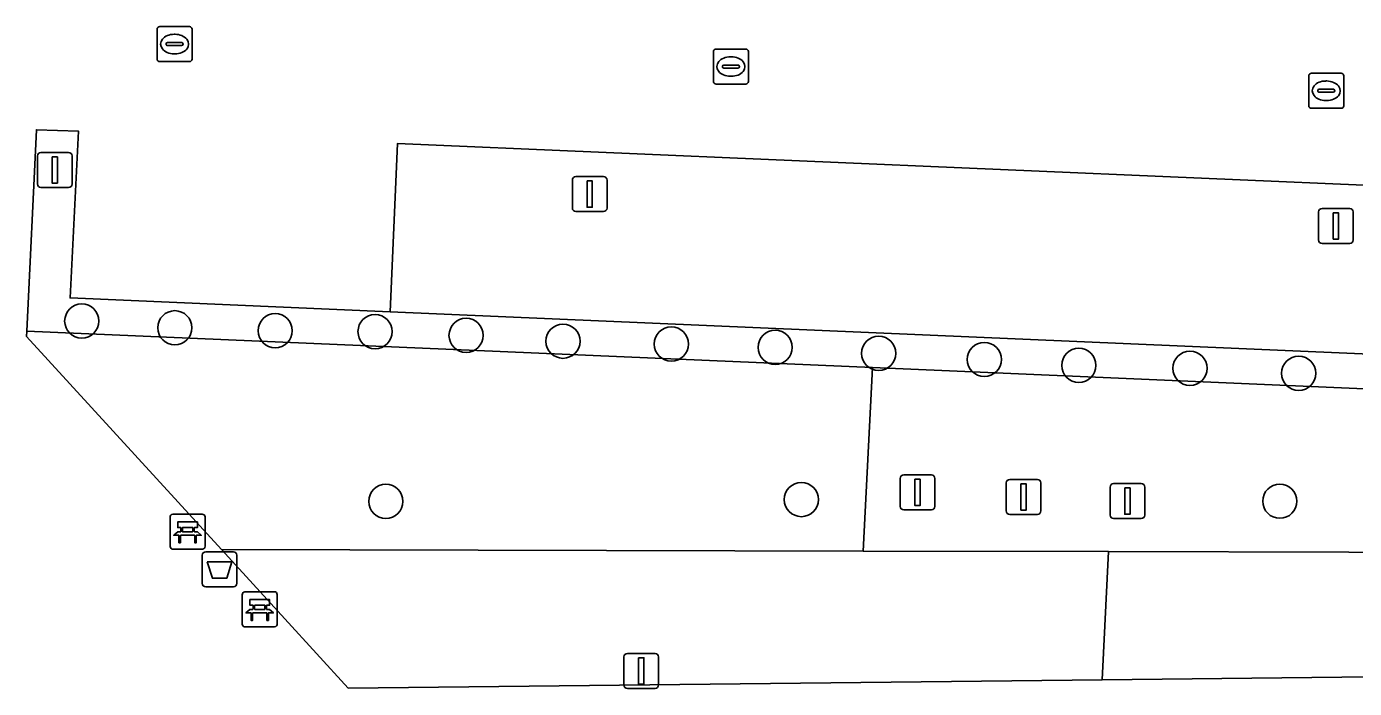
# Model space of a CAD drawing. Extents: x 160888 to 161385, y 386490 to 386908.
# Drawn here: x 161143.15 to 161181.1, y 386519.81 to 386538.72 of the extents above; entities that cross this region are included whole.
import ezdxf

# ---------------------------------------------------------------- set-up
doc = ezdxf.new("R2010")
doc.units = 0
for name, color, linetype in [('IMGEO_Afvalbak', 7, 'Continuous'), ('IMGEO_Bank', 7, 'Continuous'), ('IMGEO_Boom', 7, 'Continuous'), ('IMGEO_Groenvoorziening', 7, 'Continuous'), ('IMGEO_Haag', 7, 'Continuous'), ('IMGEO_Kolk', 7, 'Continuous'), ('IMGEO_Lichtmast', 7, 'Continuous'), ('IMGEO_Parkeervlak_open', 7, 'Continuous'), ('IMGEO_Vlaggenmast', 7, 'Continuous'), ('IMGEO_Voetgangersgebied_open', 7, 'Continuous')]:
    doc.layers.add(name, color=color, linetype=linetype)

msp = doc.modelspace()

# ---------------------------------------------------------------- linework, layer by layer
at = {"layer": 'IMGEO_Afvalbak'}
for p, q in [((161148.171, 386522.814), (161148.171, 386523.614)), ((161148.171, 386523.614), (161148.171, 386522.814)), ((161148.271, 386523.714), (161149.061, 386523.714)), ((161149.061, 386523.714), (161148.271, 386523.714)), ((161149.161, 386523.614), (161149.161, 386522.814)), ((161149.161, 386522.814), (161149.161, 386523.614)), ((161149.061, 386522.714), (161148.271, 386522.714)), ((161148.271, 386522.714), (161149.061, 386522.714))]:
    msp.add_line(p, q, dxfattribs=at)
msp.add_lwpolyline([(161148.314, 386523.428), (161149.018, 386523.428), (161148.869, 386522.958), (161148.463, 386522.958), (161148.314, 386523.428)], dxfattribs=at)
for centre, start, end in [((161148.271, 386523.614), 90, 180), ((161148.271, 386523.614), 90, 180), ((161149.061, 386523.614), 0, 90), ((161149.061, 386523.614), 360, 90), ((161148.271, 386522.814), 180, 270), ((161148.271, 386522.814), 180, 270), ((161149.061, 386522.814), 270, 0), ((161149.061, 386522.814), 270, 0)]:
    msp.add_arc(centre, 0.1, start, end, dxfattribs=at)
at = {"layer": 'IMGEO_Bank'}
for p, q in [((161147.252, 386523.864), (161147.252, 386524.705)), ((161147.252, 386524.705), (161147.252, 386523.864)), ((161147.327, 386524.789), (161148.168, 386524.789)), ((161148.168, 386524.789), (161147.327, 386524.789)), ((161148.252, 386524.714), (161148.252, 386523.873)), ((161148.252, 386523.873), (161148.252, 386524.714)), ((161147.949, 386524.187), (161147.556, 386524.187)), ((161147.561, 386524.295), (161147.561, 386524.401)), ((161147.605, 386524.401), (161147.605, 386524.295)), ((161147.893, 386524.407), (161147.611, 386524.407)), ((161147.611, 386524.289), (161147.893, 386524.289)), ((161147.899, 386524.295), (161147.899, 386524.401)), ((161147.943, 386524.401), (161147.943, 386524.295)), ((161148.177, 386523.789), (161147.336, 386523.789)), ((161147.336, 386523.789), (161148.177, 386523.789)), ((161149.315, 386521.646), (161149.315, 386522.487)), ((161149.315, 386522.487), (161149.315, 386521.646)), ((161149.39, 386522.571), (161150.231, 386522.571)), ((161150.231, 386522.571), (161149.39, 386522.571)), ((161150.315, 386522.496), (161150.315, 386521.655)), ((161150.315, 386521.655), (161150.315, 386522.496)), ((161150.012, 386521.969), (161149.619, 386521.969)), ((161149.624, 386522.077), (161149.624, 386522.183)), ((161149.668, 386522.183), (161149.668, 386522.077)), ((161149.956, 386522.189), (161149.674, 386522.189)), ((161149.674, 386522.071), (161149.956, 386522.071)), ((161149.962, 386522.077), (161149.962, 386522.183)), ((161150.006, 386522.183), (161150.006, 386522.077)), ((161150.24, 386521.571), (161149.399, 386521.571)), ((161149.399, 386521.571), (161150.24, 386521.571))]:
    msp.add_line(p, q, dxfattribs=at)
for points in [[(161147.555, 386524.407), (161147.469, 386524.407), (161147.469, 386524.568), (161148.032, 386524.568), (161148.032, 386524.407), (161147.949, 386524.407)], [(161147.499, 386524.187), (161147.357, 386524.187), (161147.469, 386524.289), (161147.555, 386524.289)], [(161147.549, 386524.18), (161147.549, 386523.973), (161147.506, 386523.973), (161147.506, 386524.18)], [(161147.949, 386524.289), (161148.032, 386524.289), (161148.144, 386524.187), (161148.005, 386524.187)], [(161147.999, 386524.18), (161147.999, 386523.973), (161147.955, 386523.973), (161147.955, 386524.18)], [(161149.618, 386522.189), (161149.532, 386522.189), (161149.532, 386522.35), (161150.095, 386522.35), (161150.095, 386522.189), (161150.012, 386522.189)], [(161149.562, 386521.969), (161149.42, 386521.969), (161149.532, 386522.071), (161149.618, 386522.071)], [(161149.612, 386521.962), (161149.612, 386521.755), (161149.569, 386521.755), (161149.569, 386521.962)], [(161150.012, 386522.071), (161150.095, 386522.071), (161150.207, 386521.969), (161150.068, 386521.969)], [(161150.062, 386521.962), (161150.062, 386521.755), (161150.018, 386521.755), (161150.018, 386521.962)]]:
    msp.add_lwpolyline(points, dxfattribs=at)
for centre, radius, start, end in [((161147.33, 386524.711), 0.0779, 92.4484, 184.2845), ((161147.33, 386524.711), 0.0779, 92.4484, 184.2845), ((161148.174, 386524.711), 0.0779, 2.4484, 94.2845), ((161148.174, 386524.711), 0.0779, 2.4484, 94.2845), ((161147.499, 386524.18), 0.00671, 2.8957, 87.1043), ((161147.556, 386524.18), 0.00671, 92.8957, 177.1043), ((161147.554, 386524.4), 0.00671, 2.8957, 87.1043), ((161147.554, 386524.296), 0.00671, 272.8957, 357.1043), ((161147.611, 386524.4), 0.00671, 92.8957, 177.1043), ((161147.611, 386524.296), 0.00671, 182.8957, 267.1043), ((161147.893, 386524.4), 0.00671, 2.8957, 87.1043), ((161147.893, 386524.296), 0.00671, 272.8957, 357.1043), ((161147.95, 386524.4), 0.00671, 92.8957, 177.1043), ((161147.95, 386524.296), 0.00671, 182.8957, 267.1043), ((161147.948, 386524.18), 0.00671, 2.8957, 87.1043), ((161148.005, 386524.18), 0.00671, 92.8957, 177.1043), ((161147.33, 386523.867), 0.0779, 182.4484, 274.2845), ((161147.33, 386523.867), 0.0779, 182.4484, 274.2845), ((161148.174, 386523.867), 0.0779, 272.4484, 4.2845), ((161148.174, 386523.867), 0.0779, 272.4484, 4.2845), ((161149.393, 386522.493), 0.0779, 92.4484, 184.2845), ((161149.393, 386522.493), 0.0779, 92.4484, 184.2845), ((161150.237, 386522.493), 0.0779, 2.4484, 94.2845), ((161150.237, 386522.493), 0.0779, 2.4484, 94.2845), ((161149.562, 386521.962), 0.00671, 2.8957, 87.1043), ((161149.619, 386521.962), 0.00671, 92.8957, 177.1043), ((161149.617, 386522.182), 0.00671, 2.8957, 87.1043), ((161149.617, 386522.078), 0.00671, 272.8957, 357.1043), ((161149.674, 386522.182), 0.00671, 92.8957, 177.1043), ((161149.674, 386522.078), 0.00671, 182.8957, 267.1043), ((161149.956, 386522.182), 0.00671, 2.8957, 87.1043), ((161149.956, 386522.078), 0.00671, 272.8957, 357.1043), ((161150.013, 386522.182), 0.00671, 92.8957, 177.1043), ((161150.013, 386522.078), 0.00671, 182.8957, 267.1043), ((161150.011, 386521.962), 0.00671, 2.8957, 87.1043), ((161150.068, 386521.962), 0.00671, 92.8957, 177.1043), ((161149.393, 386521.649), 0.0779, 182.4484, 274.2845), ((161149.393, 386521.649), 0.0779, 182.4484, 274.2845), ((161150.237, 386521.649), 0.0779, 272.4484, 4.2845), ((161150.237, 386521.649), 0.0779, 272.4484, 4.2845)]:
    msp.add_arc(centre, radius, start, end, dxfattribs=at)
at = {"layer": 'IMGEO_Boom'}
for centre in [(161144.728, 386530.305), (161147.387, 386530.114), (161150.256, 386530.029), (161153.111, 386530.004), (161155.712, 386529.897), (161158.481, 386529.73), (161161.579, 386529.648), (161164.545, 386529.554), (161167.503, 386529.384), (161170.521, 386529.209), (161173.223, 386529.039), (161176.4, 386528.956), (161179.507, 386528.814), (161165.295, 386525.207), (161153.418, 386525.154), (161178.967, 386525.16)]:
    msp.add_circle(centre, 0.489, dxfattribs=at)
at = {"layer": 'IMGEO_Groenvoorziening'}
for points in [[(161188.104, 386531.103), (161186.895, 386531.144), (161186.834, 386529.132), (161153.546, 386530.566), (161144.394, 386530.967), (161144.63, 386535.735), (161143.433, 386535.771), (161143.157, 386530.019), (161167.323, 386528.975), (161187.983, 386528.081)], [(161167.064, 386523.737), (161167.323, 386528.975), (161143.157, 386530.019), (161143.15, 386529.865), (161148.719, 386523.784)], [(161187.807, 386523.685), (161187.983, 386528.081), (161167.323, 386528.975), (161167.064, 386523.737), (161174.072, 386523.72)], [(161173.891, 386520.061), (161174.072, 386523.72), (161167.064, 386523.737), (161148.719, 386523.784), (161152.345, 386519.823)], [(161198.801, 386523.24), (161187.807, 386523.685), (161174.072, 386523.72), (161173.891, 386520.061), (161198.713, 386520.334)]]:
    msp.add_lwpolyline(points, close=True, dxfattribs=at)
at = {"layer": 'IMGEO_Haag'}
msp.add_lwpolyline([(161188.104, 386531.103), (161186.895, 386531.144), (161186.834, 386529.132), (161153.546, 386530.566), (161144.394, 386530.967), (161144.63, 386535.735), (161143.433, 386535.771), (161143.157, 386530.019), (161167.323, 386528.975), (161187.983, 386528.081)], close=True, dxfattribs=at)
at = {"layer": 'IMGEO_Kolk'}
for p, q in [((161146.88, 386537.792), (161146.88, 386538.644)), ((161146.955, 386538.718), (161147.807, 386538.718)), ((161147.881, 386538.644), (161147.881, 386537.792)), ((161147.139, 386538.212), (161147.139, 386538.224)), ((161147.182, 386538.261), (161147.58, 386538.261)), ((161147.368, 386538.498), (161147.393, 386538.498)), ((161147.623, 386538.224), (161147.623, 386538.212)), ((161147.577, 386538.175), (161147.179, 386538.175)), ((161147.391, 386537.938), (161147.366, 386537.938)), ((161162.779, 386537.151), (161162.779, 386538.003)), ((161162.854, 386538.077), (161163.706, 386538.077)), ((161163.267, 386537.857), (161163.292, 386537.857)), ((161163.78, 386538.003), (161163.78, 386537.151)), ((161147.807, 386537.718), (161146.955, 386537.718)), ((161163.038, 386537.571), (161163.038, 386537.583)), ((161163.476, 386537.534), (161163.078, 386537.534)), ((161163.081, 386537.62), (161163.479, 386537.62)), ((161163.522, 386537.583), (161163.522, 386537.571)), ((161163.706, 386537.077), (161162.854, 386537.077)), ((161163.29, 386537.297), (161163.265, 386537.297)), ((161179.794, 386536.458), (161179.794, 386537.31)), ((161179.869, 386537.384), (161180.721, 386537.384)), ((161180.282, 386537.164), (161180.307, 386537.164)), ((161180.795, 386537.31), (161180.795, 386536.458)), ((161180.053, 386536.878), (161180.053, 386536.89)), ((161180.491, 386536.841), (161180.093, 386536.841)), ((161180.096, 386536.927), (161180.494, 386536.927)), ((161180.537, 386536.89), (161180.537, 386536.878)), ((161180.721, 386536.384), (161179.869, 386536.384)), ((161180.305, 386536.604), (161180.28, 386536.604))]:
    msp.add_line(p, q, dxfattribs=at)
for points in [[(161146.88, 386537.792), (161146.88, 386538.644)], [(161146.955, 386538.718), (161147.807, 386538.718)], [(161147.881, 386538.644), (161147.881, 386537.792)], [(161162.779, 386537.151), (161162.779, 386538.003)], [(161162.854, 386538.077), (161163.706, 386538.077)], [(161163.78, 386538.003), (161163.78, 386537.151)], [(161147.807, 386537.718), (161146.955, 386537.718)], [(161163.706, 386537.077), (161162.854, 386537.077)], [(161179.794, 386536.458), (161179.794, 386537.31)], [(161179.869, 386537.384), (161180.721, 386537.384)], [(161180.795, 386537.31), (161180.795, 386536.458)], [(161180.721, 386536.384), (161179.869, 386536.384)]]:
    msp.add_lwpolyline(points, dxfattribs=at)
for centre, radius, start, end in [((161146.957, 386538.642), 0.0765, 91.552, 178.448), ((161146.957, 386538.642), 0.0765, 91.552, 178.448), ((161147.805, 386538.642), 0.0765, 1.552, 88.448), ((161147.805, 386538.642), 0.0765, 1.552, 88.448), ((161147.179, 386538.221), 0.0403, 85.8775, 175.7526), ((161147.176, 386538.211), 0.0366, 178.938, 274.7102), ((161147.58, 386538.218), 0.043, 264.8664, 352.4533), ((161147.584, 386538.223), 0.0386, 1.7309, 96.639), ((161162.856, 386538.001), 0.0765, 91.552, 178.448), ((161162.856, 386538.001), 0.0765, 91.552, 178.448), ((161163.704, 386538.001), 0.0765, 1.552, 88.448), ((161163.704, 386538.001), 0.0765, 1.552, 88.448), ((161146.957, 386537.794), 0.0765, 181.552, 268.448), ((161146.957, 386537.794), 0.0765, 181.552, 268.448), ((161147.805, 386537.794), 0.0765, 271.552, 358.448), ((161147.805, 386537.794), 0.0765, 271.552, 358.448), ((161163.078, 386537.58), 0.0403, 85.8775, 175.7526), ((161163.075, 386537.57), 0.0366, 178.938, 274.7102), ((161163.479, 386537.577), 0.043, 264.8664, 352.4533), ((161163.483, 386537.582), 0.0386, 1.7309, 96.639), ((161162.856, 386537.153), 0.0765, 181.552, 268.448), ((161162.856, 386537.153), 0.0765, 181.552, 268.448), ((161163.704, 386537.153), 0.0765, 271.552, 358.448), ((161163.704, 386537.153), 0.0765, 271.552, 358.448), ((161179.871, 386537.308), 0.0765, 91.552, 178.448), ((161179.871, 386537.308), 0.0765, 91.552, 178.448), ((161180.719, 386537.308), 0.0765, 1.552, 88.448), ((161180.719, 386537.308), 0.0765, 1.552, 88.448), ((161180.093, 386536.887), 0.0403, 85.8775, 175.7526), ((161180.09, 386536.877), 0.0366, 178.938, 274.7102), ((161180.494, 386536.884), 0.043, 264.8664, 352.4533), ((161180.498, 386536.889), 0.0386, 1.7309, 96.639), ((161179.871, 386536.46), 0.0765, 181.552, 268.448), ((161179.871, 386536.46), 0.0765, 181.552, 268.448), ((161180.719, 386536.46), 0.0765, 271.552, 358.448), ((161180.719, 386536.46), 0.0765, 271.552, 358.448)]:
    msp.add_arc(centre, radius, start, end, dxfattribs=at)
for centre, major_axis, ratio, start_param, end_param in [((161147.367, 386538.218), (-0.387, 0.002), 0.722429, 4.712389, 7.853982), ((161147.392, 386538.218), (-0.39, 0.002), 0.717154, 1.570796, 4.712389), ((161163.266, 386537.577), (-0.387, 0.002), 0.722429, 4.712389, 7.853982), ((161163.291, 386537.577), (-0.39, 0.002), 0.717154, 1.570796, 4.712389), ((161180.281, 386536.884), (-0.387, 0.002), 0.722429, 4.712389, 7.853982), ((161180.306, 386536.884), (-0.39, 0.002), 0.717154, 1.570796, 4.712389)]:
    msp.add_ellipse(centre, major_axis=major_axis, ratio=ratio, start_param=start_param, end_param=end_param, dxfattribs=at)
at = {"layer": 'IMGEO_Lichtmast'}
for p, q in [((161143.461, 386534.222), (161143.461, 386535.022)), ((161143.461, 386535.022), (161143.461, 386534.222)), ((161143.561, 386535.122), (161144.351, 386535.122)), ((161144.351, 386535.122), (161143.561, 386535.122)), ((161144.451, 386535.022), (161144.451, 386534.222)), ((161144.451, 386534.222), (161144.451, 386535.022)), ((161158.849, 386534.433), (161159.639, 386534.433)), ((161159.639, 386534.433), (161158.849, 386534.433)), ((161144.351, 386534.122), (161143.561, 386534.122)), ((161143.561, 386534.122), (161144.351, 386534.122)), ((161158.749, 386533.533), (161158.749, 386534.333)), ((161158.749, 386534.333), (161158.749, 386533.533)), ((161159.739, 386534.333), (161159.739, 386533.533)), ((161159.739, 386533.533), (161159.739, 386534.333)), ((161159.639, 386533.433), (161158.849, 386533.433)), ((161158.849, 386533.433), (161159.639, 386533.433)), ((161180.075, 386532.622), (161180.075, 386533.422)), ((161180.075, 386533.422), (161180.075, 386532.622)), ((161180.175, 386533.522), (161180.965, 386533.522)), ((161180.965, 386533.522), (161180.175, 386533.522)), ((161181.065, 386533.422), (161181.065, 386532.622)), ((161181.065, 386532.622), (161181.065, 386533.422)), ((161180.965, 386532.522), (161180.175, 386532.522)), ((161180.175, 386532.522), (161180.965, 386532.522)), ((161160.322, 386520.811), (161161.112, 386520.811)), ((161161.112, 386520.811), (161160.322, 386520.811)), ((161160.222, 386519.911), (161160.222, 386520.711)), ((161160.222, 386520.711), (161160.222, 386519.911)), ((161161.212, 386520.711), (161161.212, 386519.911)), ((161161.212, 386519.911), (161161.212, 386520.711)), ((161161.112, 386519.811), (161160.322, 386519.811)), ((161160.322, 386519.811), (161161.112, 386519.811))]:
    msp.add_line(p, q, dxfattribs=at)
for points in [[(161143.881, 386534.997), (161144.031, 386534.997), (161144.031, 386534.247), (161143.881, 386534.247), (161143.881, 386534.997)], [(161159.169, 386534.308), (161159.319, 386534.308), (161159.319, 386533.558), (161159.169, 386533.558), (161159.169, 386534.308)], [(161180.495, 386533.397), (161180.645, 386533.397), (161180.645, 386532.647), (161180.495, 386532.647), (161180.495, 386533.397)], [(161160.642, 386520.686), (161160.792, 386520.686), (161160.792, 386519.936), (161160.642, 386519.936), (161160.642, 386520.686)]]:
    msp.add_lwpolyline(points, dxfattribs=at)
for centre, start, end in [((161143.561, 386535.022), 90, 180), ((161143.561, 386535.022), 90, 180), ((161144.351, 386535.022), 0, 90), ((161144.351, 386535.022), 360, 90), ((161158.849, 386534.333), 90, 180), ((161158.849, 386534.333), 90, 180), ((161159.639, 386534.333), 0, 90), ((161159.639, 386534.333), 360, 90), ((161143.561, 386534.222), 180, 270), ((161143.561, 386534.222), 180, 270), ((161144.351, 386534.222), 270, 0), ((161144.351, 386534.222), 270, 0), ((161158.849, 386533.533), 180, 270), ((161158.849, 386533.533), 180, 270), ((161159.639, 386533.533), 270, 0), ((161159.639, 386533.533), 270, 0), ((161180.175, 386533.422), 90, 180), ((161180.175, 386533.422), 90, 180), ((161180.965, 386533.422), 0, 90), ((161180.965, 386533.422), 360, 90), ((161180.175, 386532.622), 180, 270), ((161180.175, 386532.622), 180, 270), ((161180.965, 386532.622), 270, 0), ((161180.965, 386532.622), 270, 0), ((161160.322, 386520.711), 90, 180), ((161160.322, 386520.711), 90, 180), ((161161.112, 386520.711), 0, 90), ((161161.112, 386520.711), 360, 90), ((161160.322, 386519.911), 180, 270), ((161160.322, 386519.911), 180, 270), ((161161.112, 386519.911), 270, 0), ((161161.112, 386519.911), 270, 0)]:
    msp.add_arc(centre, 0.1, start, end, dxfattribs=at)
at = {"layer": 'IMGEO_Parkeervlak_open'}
msp.add_lwpolyline([(161188.216, 386533.895), (161153.751, 386535.376), (161153.546, 386530.566), (161186.834, 386529.132), (161186.895, 386531.144), (161188.104, 386531.103)], close=True, dxfattribs=at)
at = {"layer": 'IMGEO_Vlaggenmast'}
for p, q in [((161168.118, 386525.012), (161168.118, 386525.812)), ((161168.118, 386525.812), (161168.118, 386525.012)), ((161168.218, 386525.912), (161169.008, 386525.912)), ((161169.008, 386525.912), (161168.218, 386525.912)), ((161169.108, 386525.812), (161169.108, 386525.012)), ((161169.108, 386525.012), (161169.108, 386525.812)), ((161171.25, 386525.781), (161172.04, 386525.781)), ((161172.04, 386525.781), (161171.25, 386525.781)), ((161171.15, 386524.881), (161171.15, 386525.681)), ((161171.15, 386525.681), (161171.15, 386524.881)), ((161172.14, 386525.681), (161172.14, 386524.881)), ((161172.14, 386524.881), (161172.14, 386525.681)), ((161174.117, 386524.764), (161174.117, 386525.564)), ((161174.117, 386525.564), (161174.117, 386524.764)), ((161174.217, 386525.664), (161175.007, 386525.664)), ((161175.007, 386525.664), (161174.217, 386525.664)), ((161175.107, 386525.564), (161175.107, 386524.764)), ((161175.107, 386524.764), (161175.107, 386525.564)), ((161169.008, 386524.912), (161168.218, 386524.912)), ((161168.218, 386524.912), (161169.008, 386524.912)), ((161172.04, 386524.781), (161171.25, 386524.781)), ((161171.25, 386524.781), (161172.04, 386524.781)), ((161175.007, 386524.664), (161174.217, 386524.664)), ((161174.217, 386524.664), (161175.007, 386524.664))]:
    msp.add_line(p, q, dxfattribs=at)
for points in [[(161168.538, 386525.787), (161168.688, 386525.787), (161168.688, 386525.037), (161168.538, 386525.037), (161168.538, 386525.787)], [(161171.57, 386525.656), (161171.72, 386525.656), (161171.72, 386524.906), (161171.57, 386524.906), (161171.57, 386525.656)], [(161174.537, 386525.539), (161174.687, 386525.539), (161174.687, 386524.789), (161174.537, 386524.789), (161174.537, 386525.539)]]:
    msp.add_lwpolyline(points, dxfattribs=at)
for centre, start, end in [((161168.218, 386525.812), 90, 180), ((161168.218, 386525.812), 90, 180), ((161169.008, 386525.812), 0, 90), ((161169.008, 386525.812), 360, 90), ((161171.25, 386525.681), 90, 180), ((161171.25, 386525.681), 90, 180), ((161172.04, 386525.681), 0, 90), ((161172.04, 386525.681), 360, 90), ((161174.217, 386525.564), 90, 180), ((161174.217, 386525.564), 90, 180), ((161175.007, 386525.564), 0, 90), ((161175.007, 386525.564), 360, 90), ((161168.218, 386525.012), 180, 270), ((161168.218, 386525.012), 180, 270), ((161169.008, 386525.012), 270, 0), ((161169.008, 386525.012), 270, 0), ((161171.25, 386524.881), 180, 270), ((161171.25, 386524.881), 180, 270), ((161172.04, 386524.881), 270, 0), ((161172.04, 386524.881), 270, 0), ((161174.217, 386524.764), 180, 270), ((161174.217, 386524.764), 180, 270), ((161175.007, 386524.764), 270, 0), ((161175.007, 386524.764), 270, 0)]:
    msp.add_arc(centre, 0.1, start, end, dxfattribs=at)
at = {"layer": 'IMGEO_Voetgangersgebied_open'}
msp.add_lwpolyline([(161201.885, 386523.116), (161199.357, 386523.218), (161198.801, 386523.24), (161198.713, 386520.334), (161173.891, 386520.061), (161152.345, 386519.823), (161148.719, 386523.784), (161143.15, 386529.865), (161143.157, 386530.019), (161143.433, 386535.771), (161144.63, 386535.735), (161144.394, 386530.967), (161153.546, 386530.566), (161153.751, 386535.376), (161188.216, 386533.895), (161202.3, 386533.324)], close=True, dxfattribs=at)

doc.saveas('drawing.dxf')
